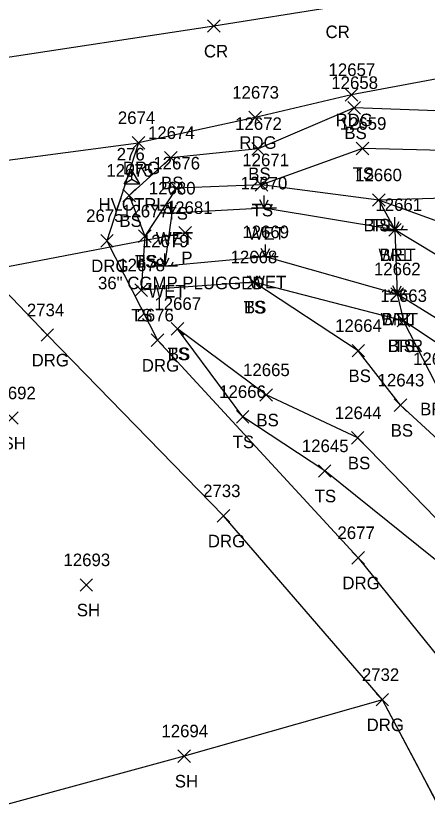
# Model space of a CAD drawing. Extents: x 1439173 to 1457902, y 641926 to 659889.
# Drawn here: x 1447459.9 to 1447525.4, y 649865.3 to 649993.1 of the extents above; entities that cross this region are included whole.
import ezdxf

# ---------------------------------------------------------------- set-up
doc = ezdxf.new("R2010")
doc.units = 0
for name, color, linetype in [('C_A', 7, 'Continuous'), ('C_I', 7, 'Continuous'), ('CPSM', 7, 'Continuous'), ('D_A', 7, 'Continuous'), ('D_C', 7, 'Continuous'), ('D_I', 7, 'Continuous'), ('D_TIC', 7, 'Continuous'), ('DCP', 7, 'Continuous'), ('L_A', 7, 'Continuous'), ('L_I', 7, 'Continuous'), ('L_TIC', 7, 'Continuous'), ('LABL', 7, 'Continuous'), ('LELB', 7, 'Continuous'), ('LSOGP', 7, 'Continuous'), ('LWET', 7, 'Continuous'), ('P_A', 7, 'Continuous'), ('P_I', 7, 'Continuous'), ('P_TIC', 7, 'Continuous'), ('PEU', 7, 'Continuous'), ('PRC', 7, 'Continuous'), ('R_A', 7, 'Continuous'), ('R_I', 7, 'Continuous'), ('R_TIC', 7, 'Continuous'), ('RDG', 7, 'Continuous')]:
    doc.layers.add(name, color=color, linetype=linetype)

msp = doc.modelspace()

# ---------------------------------------------------------------- linework, layer by layer
at = {"layer": 'CPSM'}
for p, q in [((1447477.06, 649966.39), (1447478.31, 649968.55)), ((1447479.56, 649966.39), (1447478.31, 649968.55)), ((1447478.31, 649967.11), (1447478.31, 649968.55)), ((1447477.06, 649966.39), (1447478.31, 649967.11)), ((1447477.06, 649966.39), (1447479.56, 649966.39)), ((1447478.31, 649967.11), (1447478.31, 649967.11)), ((1447478.31, 649967.11), (1447479.56, 649966.39))]:
    msp.add_line(p, q, dxfattribs=at)
at = {"layer": 'D_TIC'}
for points in [[(1447485.79, 649957.59), (1447487.79, 649959.59)], [(1447487.79, 649957.59), (1447485.79, 649959.59)]]:
    msp.add_lwpolyline(points, dxfattribs=at)
at = {"layer": 'DCP'}
msp.add_lwpolyline([(1447486.79, 649958.59), (1447443.28, 649950.26)], dxfattribs=at)
at = {"layer": 'L_TIC'}
for points in [[(1447512.7, 649977.51), (1447514.7, 649979.51)], [(1447514.7, 649977.51), (1447512.7, 649979.51)], [(1447497.39, 649970.98), (1447499.39, 649972.98)], [(1447499.39, 649970.98), (1447497.39, 649972.98)], [(1447514.03, 649971), (1447516.03, 649973)], [(1447516.03, 649971), (1447514.03, 649973)], [(1447483.51, 649969.53), (1447485.51, 649971.53)], [(1447485.51, 649969.53), (1447483.51, 649971.53)], [(1447497.96, 649965.2), (1447499.96, 649967.2)], [(1447499.96, 649965.2), (1447497.96, 649967.2)], [(1447497.96, 649965.2), (1447499.96, 649967.2)], [(1447499.96, 649965.2), (1447497.96, 649967.2)], [(1447484.41, 649964.68), (1447486.41, 649966.68)], [(1447486.41, 649964.68), (1447484.41, 649966.68)], [(1447476.87, 649963.52), (1447478.87, 649965.52)], [(1447478.87, 649963.52), (1447476.87, 649965.52)], [(1447516.63, 649962.8), (1447518.63, 649964.8)], [(1447518.63, 649962.8), (1447516.63, 649964.8)], [(1447516.63, 649962.8), (1447518.63, 649964.8)], [(1447518.63, 649962.8), (1447516.63, 649964.8)], [(1447519.2, 649958.07), (1447521.2, 649960.07)], [(1447521.2, 649958.07), (1447519.2, 649960.07)], [(1447479.38, 649957.04), (1447481.38, 649959.04)], [(1447481.38, 649957.04), (1447479.38, 649959.04)], [(1447479.38, 649957.04), (1447481.38, 649959.04)], [(1447481.38, 649957.04), (1447479.38, 649959.04)], [(1447496.71, 649949.73), (1447498.71, 649951.73)], [(1447498.71, 649949.73), (1447496.71, 649951.73)], [(1447496.71, 649949.73), (1447498.71, 649951.73)], [(1447498.71, 649949.73), (1447496.71, 649951.73)], [(1447478.78, 649948.45), (1447480.78, 649950.45)], [(1447480.78, 649948.45), (1447478.78, 649950.45)], [(1447478.78, 649948.45), (1447480.78, 649950.45)], [(1447480.78, 649948.45), (1447478.78, 649950.45)], [(1447519.53, 649947.82), (1447521.53, 649949.82)], [(1447521.53, 649947.82), (1447519.53, 649949.82)], [(1447520.54, 649943.57), (1447522.54, 649945.57)], [(1447522.54, 649943.57), (1447520.54, 649945.57)], [(1447520.54, 649943.57), (1447522.54, 649945.57)], [(1447522.54, 649943.57), (1447520.54, 649945.57)], [(1447520.54, 649943.57), (1447522.54, 649945.57)], [(1447522.54, 649943.57), (1447520.54, 649945.57)], [(1447484.58, 649942.29), (1447486.58, 649944.29)], [(1447486.58, 649942.29), (1447484.58, 649944.29)], [(1447484.58, 649942.29), (1447486.58, 649944.29)], [(1447486.58, 649942.29), (1447484.58, 649944.29)], [(1447513.36, 649938.79), (1447515.36, 649940.79)], [(1447515.36, 649938.79), (1447513.36, 649940.79)], [(1447498.69, 649931.74), (1447500.69, 649933.74)], [(1447500.69, 649931.74), (1447498.69, 649933.74)], [(1447520.07, 649930.1), (1447522.07, 649932.1)], [(1447522.07, 649930.1), (1447520.07, 649932.1)], [(1447458.22, 649928.06), (1447460.22, 649930.06)], [(1447460.22, 649928.06), (1447458.22, 649930.06)], [(1447494.95, 649928.26), (1447496.95, 649930.26)], [(1447496.95, 649928.26), (1447494.95, 649930.26)], [(1447513.26, 649924.89), (1447515.26, 649926.89)], [(1447515.26, 649924.89), (1447513.26, 649926.89)], [(1447508.01, 649919.63), (1447510.01, 649921.63)], [(1447510.01, 649919.63), (1447508.01, 649921.63)], [(1447470.06, 649901.46), (1447472.06, 649903.46)], [(1447472.06, 649901.46), (1447470.06, 649903.46)], [(1447485.65, 649874.19), (1447487.65, 649876.19)], [(1447487.65, 649874.19), (1447485.65, 649876.19)]]:
    msp.add_lwpolyline(points, dxfattribs=at)
at = {"layer": 'LABL'}
for points in [[(1447594.06, 649920.27), (1447600.04, 649932.05), (1447603.64, 649941.04), (1447589.91, 649941.45), (1447571.43, 649954.29), (1447557.79, 649961.54), (1447545.7, 649958.01), (1447541.99, 649964.51), (1447517.63, 649963.8), (1447520.2, 649959.07), (1447520.53, 649948.82), (1447521.54, 649944.57)], [(1447594.06, 649920.27), (1447589.04, 649917.95), (1447572.72, 649897.47), (1447568.66, 649892.93), (1447563.38, 649884.02), (1447558.52, 649893.39), (1447544.15, 649920.61), (1447526.72, 649934.5), (1447521.54, 649944.57)]]:
    msp.add_lwpolyline(points, dxfattribs=at)
at = {"layer": 'LELB'}
for points in [[(1447723.82, 649718.23), (1447707.42, 649759.24), (1447691.24, 649802.92), (1447677.6, 649836.74), (1447660.97, 649879.47), (1447648.74, 649908.2), (1447635.58, 649941.11), (1447623.44, 649965.2), (1447610.18, 649980.39), (1447590.88, 649987.45), (1447563.69, 649981.71), (1447542.89, 649971.32), (1447515.03, 649972), (1447498.96, 649966.2), (1447485.41, 649965.68), (1447480.38, 649958.04), (1447479.78, 649949.45)], [(1447720.84, 649716.55), (1447704.44, 649757.56), (1447688.71, 649801.59), (1447673.91, 649835.59), (1447656.99, 649877.94), (1447644.52, 649907.96), (1447632.97, 649940.01), (1447621.22, 649964.29), (1447604.98, 649978.2), (1447588.38, 649981.49), (1447563.69, 649981.71), (1447541.47, 649977.48), (1447513.7, 649978.51), (1447498.39, 649971.98), (1447484.51, 649970.53), (1447477.87, 649964.52), (1447480.38, 649958.04)], [(1447695.38, 649707.33), (1447676.48, 649748.98), (1447663.87, 649792.73), (1447648.29, 649827.2), (1447631.63, 649867.99), (1447618.05, 649897.4), (1447615.39, 649914.43), (1447621.06, 649924.25), (1447628.99, 649931.2), (1447625, 649943.54), (1447613.45, 649945.04), (1447603.64, 649941.04), (1447587.64, 649937.45), (1447574.48, 649935.86), (1447572.15, 649936.49), (1447568.18, 649939.19), (1447547.04, 649951.92), (1447546.84, 649949.95), (1447539.23, 649955.95), (1447517.63, 649963.8), (1447498.96, 649966.2)], [(1447589.04, 649917.95), (1447578.13, 649920.68), (1447561.68, 649922.32), (1447542.39, 649932.96), (1447532.1, 649937.53), (1447521.54, 649944.57), (1447497.71, 649950.73), (1447479.78, 649949.45)], [(1447730.5, 649285.26), (1447734.83, 649292.56), (1447732.62, 649298.09), (1447723.83, 649298.19), (1447717.11, 649328.87), (1447713.23, 649362.47), (1447706.9, 649402.52), (1447699.13, 649446.16), (1447692.12, 649474.4), (1447684.85, 649511.88), (1447670.51, 649556.94), (1447655.97, 649598.42), (1447637.8, 649644.95), (1447622.4, 649687.86), (1447608.89, 649729.6), (1447593.67, 649770.44), (1447575.46, 649815.79), (1447562.86, 649848.4), (1447554.19, 649874.88), (1447552.63, 649884.49), (1447542.97, 649910.93), (1447521.07, 649931.1), (1447514.36, 649939.79), (1447497.71, 649950.73)], [(1447554.19, 649874.88), (1447549.26, 649879.8), (1447535.59, 649903.96), (1447514.26, 649925.89), (1447499.69, 649932.74), (1447485.58, 649943.29)], [(1447549.26, 649879.8), (1447531.53, 649902.54), (1447509.01, 649920.63), (1447495.95, 649929.26), (1447485.58, 649943.29)]]:
    msp.add_lwpolyline(points, dxfattribs=at)
at = {"layer": 'LSOGP'}
msp.add_lwpolyline([(1447529, 649863.76), (1447526.3, 649868.86), (1447523.6, 649873.96), (1447520.9, 649879.06), (1447518.2, 649884.17), (1447486.65, 649875.18), (1447447.82, 649864.61)], dxfattribs=at)
at = {"layer": 'LWET'}
for p, q in [((1447484.73, 649961.69), (1447484.73, 649963.69)), ((1447484.73, 649961.69), (1447484.73, 649963.69)), ((1447499.35, 649962.5), (1447498.68, 649963.84)), ((1447499.35, 649962.5), (1447499.35, 649964.5)), ((1447499.35, 649962.5), (1447500.01, 649963.84)), ((1447483.73, 649961.69), (1447483.4, 649962.35)), ((1447483.73, 649961.69), (1447483.4, 649962.35)), ((1447484.73, 649961.69), (1447484.06, 649963.02)), ((1447484.73, 649961.69), (1447484.06, 649963.02)), ((1447484.73, 649961.69), (1447485.4, 649963.02)), ((1447484.73, 649961.69), (1447485.4, 649963.02)), ((1447485.73, 649961.69), (1447486.06, 649962.35)), ((1447485.73, 649961.69), (1447486.06, 649962.35)), ((1447501.35, 649962.5), (1447497.35, 649962.5)), ((1447498.35, 649962.5), (1447498.01, 649963.17)), ((1447500.35, 649962.5), (1447500.68, 649963.17)), ((1447486.73, 649961.69), (1447482.73, 649961.69)), ((1447486.73, 649961.69), (1447482.73, 649961.69)), ((1447520.2, 649959.07), (1447520.2, 649961.07)), ((1447519.2, 649959.07), (1447518.87, 649959.74)), ((1447520.2, 649959.07), (1447519.53, 649960.4)), ((1447520.2, 649959.07), (1447520.87, 649960.4)), ((1447521.2, 649959.07), (1447521.53, 649959.74)), ((1447522.2, 649959.07), (1447518.2, 649959.07)), ((1447499.59, 649954.73), (1447498.92, 649956.07)), ((1447499.59, 649954.73), (1447499.59, 649956.73)), ((1447499.59, 649954.73), (1447500.25, 649956.07)), ((1447483.56, 649953.27), (1447482.89, 649954.61)), ((1447483.56, 649953.27), (1447483.56, 649955.27)), ((1447483.56, 649953.27), (1447484.22, 649954.61)), ((1447501.59, 649954.73), (1447497.59, 649954.73)), ((1447498.59, 649954.73), (1447498.25, 649955.4)), ((1447500.59, 649954.73), (1447500.92, 649955.4)), ((1447485.56, 649953.27), (1447481.56, 649953.27)), ((1447482.56, 649953.27), (1447482.22, 649953.94)), ((1447484.56, 649953.27), (1447484.89, 649953.94)), ((1447520.53, 649948.82), (1447520.53, 649950.82)), ((1447519.53, 649948.82), (1447519.2, 649949.49)), ((1447520.53, 649948.82), (1447519.87, 649950.15)), ((1447520.53, 649948.82), (1447521.2, 649950.15)), ((1447521.53, 649948.82), (1447521.87, 649949.49)), ((1447522.53, 649948.82), (1447518.53, 649948.82))]:
    msp.add_line(p, q, dxfattribs=at)
for points in [[(1447690.28, 649705.63), (1447669.79, 649746.65), (1447658.19, 649790.05), (1447639.83, 649826.07), (1447626.47, 649866.89), (1447612.3, 649895.96), (1447610.17, 649913.42), (1447609.61, 649926.02), (1447623.06, 649933.31), (1447623.54, 649935.61), (1447622.28, 649938.81), (1447616.51, 649937.6), (1447600.04, 649932.05), (1447583.92, 649931.89), (1447573.93, 649931.83), (1447567.15, 649932.33), (1447546.84, 649945.41), (1447539.72, 649947.28), (1447520.2, 649959.07), (1447499.35, 649962.5), (1447484.73, 649961.69)], [(1447680.05, 649704.03), (1447662.17, 649744.69), (1447651.13, 649787.94), (1447630.74, 649825.61), (1447621.15, 649865.48), (1447608.79, 649894.58), (1447604.35, 649912.95), (1447594.06, 649920.27), (1447580.81, 649923.36), (1447563.68, 649925.32), (1447545.3, 649935.37), (1447536, 649939.25), (1447520.53, 649948.82), (1447499.59, 649954.73), (1447483.56, 649953.27), (1447484.73, 649961.69)]]:
    msp.add_lwpolyline(points, dxfattribs=at)
at = {"layer": 'P_TIC'}
for points in [[(1447490.35, 649990.53), (1447492.35, 649992.53)], [(1447492.35, 649990.53), (1447490.35, 649992.53)], [(1447512.26, 649979.57), (1447514.26, 649981.57)], [(1447514.26, 649979.57), (1447512.26, 649981.57)], [(1447496.93, 649975.96), (1447498.93, 649977.96)], [(1447498.93, 649975.96), (1447496.93, 649977.96)]]:
    msp.add_lwpolyline(points, dxfattribs=at)
at = {"layer": 'PEU'}
for points in [[(1447588.92, 649994.81), (1447549.95, 649987.4), (1447513.26, 649980.57), (1447497.93, 649976.96)], [(1447497.93, 649976.96), (1447479.38, 649972.92)]]:
    msp.add_lwpolyline(points, dxfattribs=at)
at = {"layer": 'PRC'}
msp.add_lwpolyline([(1447611.58, 650013.54), (1447600.95, 650010.55), (1447583.38, 650006.2), (1447545.94, 650000.68), (1447510.72, 649994.61), (1447491.35, 649991.53), (1447455.72, 649986.08), (1447416.45, 649978.72), (1447380.15, 649971.89), (1447343.1, 649965.91), (1447315.57, 649959.21), (1447281.9, 649953.89), (1447256.03, 649949.36)], dxfattribs=at)
at = {"layer": 'R_TIC'}
for points in [[(1447478.38, 649971.92), (1447480.38, 649973.92)], [(1447480.38, 649971.92), (1447478.38, 649973.92)], [(1447473.34, 649956.31), (1447475.34, 649958.31)], [(1447475.34, 649956.31), (1447473.34, 649958.31)], [(1447463.85, 649941.29), (1447465.85, 649943.29)], [(1447465.85, 649941.29), (1447463.85, 649943.29)], [(1447481.4, 649940.46), (1447483.4, 649942.46)], [(1447483.4, 649940.46), (1447481.4, 649942.46)], [(1447491.91, 649912.46), (1447493.91, 649914.46)], [(1447493.91, 649912.46), (1447491.91, 649914.46)], [(1447513.35, 649905.78), (1447515.35, 649907.78)], [(1447515.35, 649905.78), (1447513.35, 649907.78)], [(1447517.19, 649883.17), (1447519.19, 649885.17)], [(1447519.19, 649883.17), (1447517.19, 649885.17)]]:
    msp.add_lwpolyline(points, dxfattribs=at)
at = {"layer": 'RDG'}
for points in [[(1447432.04, 649966.65), (1447479.38, 649972.92)], [(1447479.38, 649972.92), (1447474.34, 649957.31), (1447482.4, 649941.46), (1447514.35, 649906.78), (1447530.78, 649886.37), (1447545.59, 649859.38), (1447545.53, 649859.41), (1447576.85, 649789.3), (1447597.18, 649745.52), (1447618.3, 649697.1), (1447647.25, 649607.78), (1447664.11, 649568.96)], [(1447635.81, 649599.13), (1447618.39, 649652.55), (1447593.64, 649710.76), (1447566.69, 649779.49), (1447539.81, 649843.35), (1447518.19, 649884.17), (1447492.91, 649913.46), (1447464.85, 649942.29), (1447450.13, 649957.7), (1447432.04, 649966.65)]]:
    msp.add_lwpolyline(points, dxfattribs=at)

# ---------------------------------------------------------------- texts
at = {"layer": 'C_A'}
msp.add_text('HVCTRL', height=2, dxfattribs=at).set_placement((1447473, 649962.11))
at = {"layer": 'C_I'}
msp.add_text('276', height=2, dxfattribs=at).set_placement((1447475.89, 649970.11))
at = {"layer": 'D_A'}
msp.add_text('P', height=2, dxfattribs=at).set_placement((1447486.17, 649953.59))
at = {"layer": 'D_C'}
msp.add_text('36" CGMP PLUGGED', height=2, dxfattribs=at).set_placement((1447472.91, 649949.59))
at = {"layer": 'D_I'}
msp.add_text('12681', height=2, dxfattribs=at).set_placement((1447483.72, 649961.59))
at = {"layer": 'L_A'}
for s, p in [('BS', (1447512.14, 649973.51)), ('BS', (1447496.83, 649966.98)), ('TS', (1447513.44, 649967)), ('BS', (1447482.95, 649965.53)), ('TS', (1447483.82, 649960.68)), ('TS', (1447497.37, 649961.2)), ('TS', (1447497.37, 649961.2)), ('BS', (1447476.32, 649959.52)), ('BRL', (1447515.18, 649958.8)), ('TS', (1447516.04, 649958.8)), ('WET', (1447496.72, 649957.5)), ('WET', (1447482.11, 649956.69)), ('WET', (1447482.11, 649956.69)), ('WET', (1447517.58, 649954.07)), ('BRL', (1447517.74, 649954.07)), ('TS', (1447478.79, 649953.04)), ('BS', (1447478.83, 649953.04)), ('WET', (1447496.96, 649949.73)), ('WET', (1447480.93, 649948.27)), ('TS', (1447496.11, 649945.73)), ('BS', (1447496.15, 649945.73)), ('TS', (1447478.19, 649944.45)), ('TS', (1447478.19, 649944.45)), ('WET', (1447517.91, 649943.82)), ('BRL', (1447518.08, 649943.82)), ('BRR', (1447519.03, 649939.57)), ('BRL', (1447519.08, 649939.57)), ('TS', (1447519.95, 649939.57)), ('TS', (1447483.99, 649938.29)), ('BS', (1447484.02, 649938.29)), ('BS', (1447512.8, 649934.79)), ('BRR', (1447524.21, 649929.5)), ('BS', (1447498.13, 649927.74)), ('BS', (1447519.51, 649926.1)), ('TS', (1447494.36, 649924.26)), ('SH', (1447457.71, 649924.06)), ('BS', (1447512.7, 649920.89)), ('TS', (1447507.41, 649915.63)), ('SH', (1447469.54, 649897.46)), ('SH', (1447485.14, 649870.19))]:
    msp.add_text(s, height=2, dxfattribs=at).set_placement(p)
at = {"layer": 'L_I'}
for s, p in [('12658', (1447510.06, 649981.51)), ('12672', (1447494.75, 649974.98)), ('12659', (1447511.39, 649975)), ('12674', (1447480.87, 649973.53)), ('12671', (1447495.89, 649969.2)), ('12671', (1447495.89, 649969.2)), ('12676', (1447481.72, 649968.68)), ('12675', (1447474.24, 649967.52)), ('12660', (1447513.86, 649966.8)), ('12660', (1447513.86, 649966.8)), ('12670', (1447495.62, 649965.5)), ('12680', (1447481.01, 649964.69)), ('12680', (1447481.01, 649964.69)), ('12661', (1447517.08, 649962.07)), ('12661', (1447517.08, 649962.07)), ('12677', (1447476.75, 649961.04)), ('12677', (1447476.75, 649961.04)), ('12669', (1447495.89, 649957.73)), ('12679', (1447479.91, 649956.27)), ('12668', (1447494.02, 649953.73)), ('12668', (1447494.02, 649953.73)), ('12678', (1447476.14, 649952.45)), ('12678', (1447476.14, 649952.45)), ('12662', (1447516.85, 649951.82)), ('12662', (1447516.85, 649951.82)), ('12663', (1447517.85, 649947.57)), ('12663', (1447517.85, 649947.57)), ('12663', (1447517.85, 649947.57)), ('12667', (1447481.89, 649946.29)), ('12667', (1447481.89, 649946.29)), ('12664', (1447510.67, 649942.79)), ('12642', (1447523.08, 649937.5)), ('12665', (1447496.01, 649935.74)), ('12643', (1447517.43, 649934.1)), ('12692', (1447455.58, 649932.06)), ('12666', (1447492.21, 649932.26)), ('12644', (1447510.62, 649928.89)), ('12645', (1447505.37, 649923.63)), ('12693', (1447467.42, 649905.46)), ('12694', (1447483.01, 649878.19))]:
    msp.add_text(s, height=2, dxfattribs=at).set_placement(p)
at = {"layer": 'P_A'}
for s, p in [('CR', (1447509.15, 649989.61)), ('CR', (1447489.78, 649986.53)), ('RDG', (1447510.74, 649975.57)), ('RDG', (1447495.42, 649971.96))]:
    msp.add_text(s, height=2, dxfattribs=at).set_placement(p)
at = {"layer": 'P_I'}
for s, p in [('12657', (1447509.62, 649983.57)), ('12673', (1447494.29, 649979.96))]:
    msp.add_text(s, height=2, dxfattribs=at).set_placement(p)
at = {"layer": 'R_A'}
for p in [(1447476.87, 649967.92), (1447471.83, 649952.31), (1447462.34, 649937.29), (1447479.89, 649936.46), (1447490.4, 649908.46), (1447511.83, 649901.78), (1447515.68, 649879.17)]:
    msp.add_text('DRG', height=2, dxfattribs=at).set_placement(p)
at = {"layer": 'R_I'}
for s, p in [('2674', (1447476.08, 649975.92)), ('2675', (1447471.03, 649960.31)), ('2734', (1447461.59, 649945.29)), ('2676', (1447479.04, 649944.46)), ('2733', (1447489.65, 649916.46)), ('2677', (1447511.04, 649909.78)), ('2732', (1447514.93, 649887.17))]:
    msp.add_text(s, height=2, dxfattribs=at).set_placement(p)

doc.saveas('drawing.dxf')
